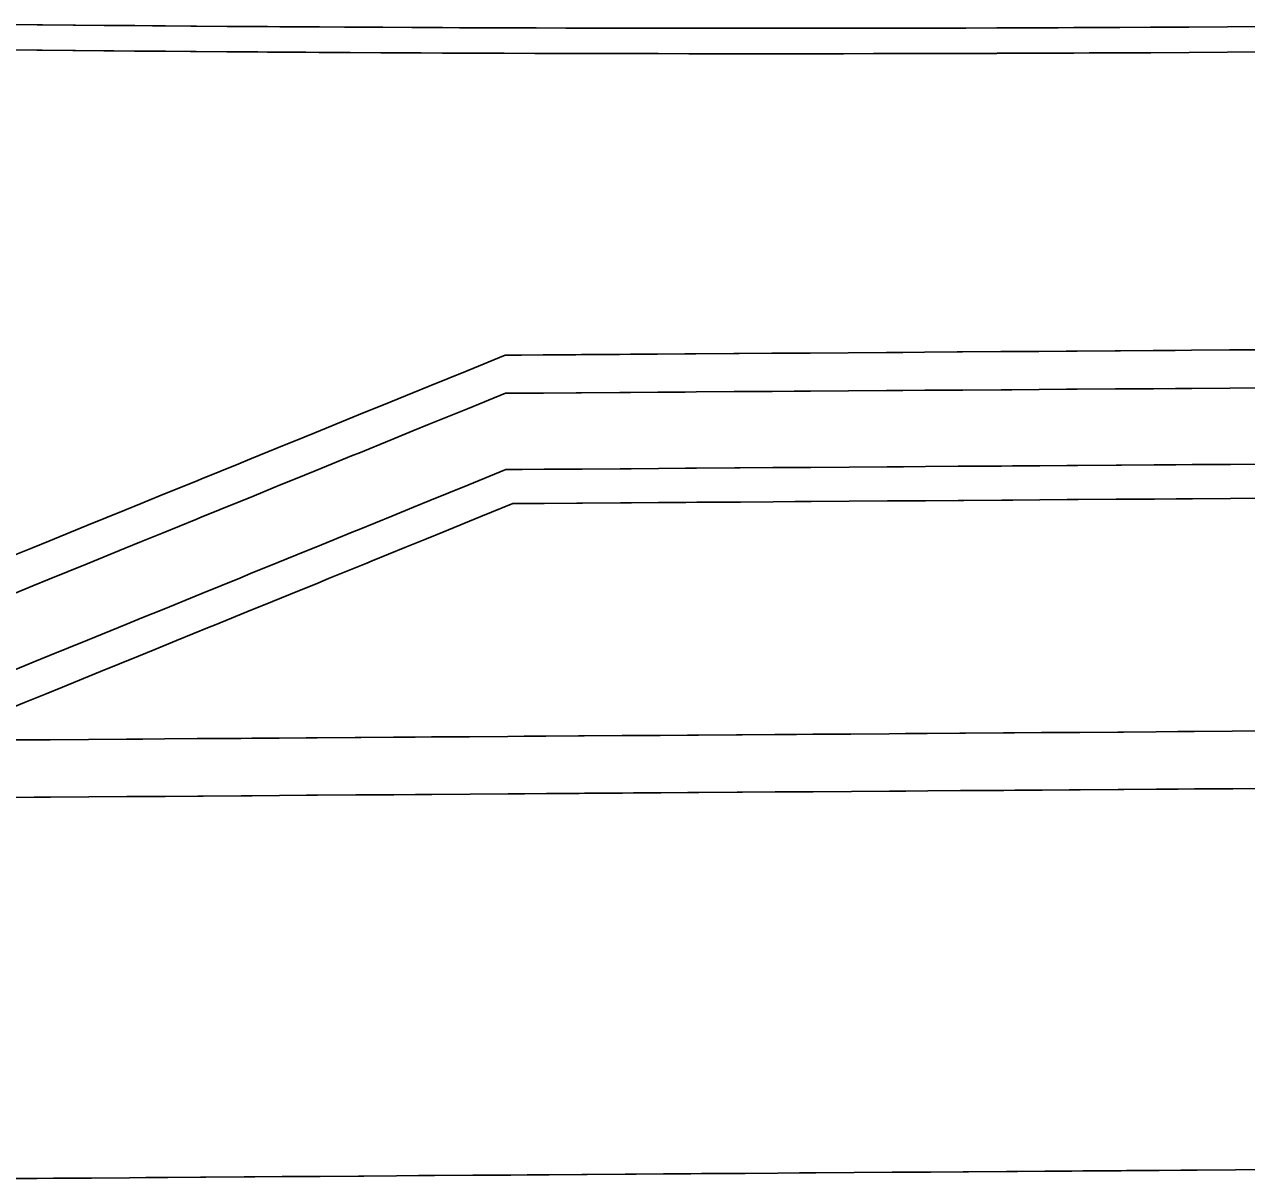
# Model space of a CAD drawing. Extents: x 2145147 to 2158018, y 137519 to 148068.
# Drawn here: x 2154061.69 to 2154093.74, y 142981.74 to 143012.01 of the extents above; entities that cross this region are included whole.
import ezdxf

# ---------------------------------------------------------------- set-up
doc = ezdxf.new("R2010")
doc.units = 0
doc.layers.add('PR_Phasing_Pavement_1', color=7, linetype='Continuous')

msp = doc.modelspace()

# ---------------------------------------------------------------- linework, layer by layer
at = {"layer": 'PR_Phasing_Pavement_1'}
for p, q in [((2154062.026, 143012.002), (2154061.356, 143012.009)), ((2154062.163, 143012.001), (2154062.026, 143012.002)), ((2154062.97, 143011.993), (2154062.163, 143012.001)), ((2154063.033, 143011.992), (2154062.97, 143011.993)), ((2154063.778, 143011.985), (2154063.033, 143011.992)), ((2154064.04, 143011.983), (2154063.778, 143011.985)), ((2154064.585, 143011.978), (2154064.04, 143011.983)), ((2154065.047, 143011.974), (2154064.585, 143011.978)), ((2154065.392, 143011.972), (2154065.047, 143011.974)), ((2154066.054, 143011.966), (2154065.392, 143011.972)), ((2154066.199, 143011.965), (2154066.054, 143011.966)), ((2154067.007, 143011.959), (2154066.199, 143011.965)), ((2154067.06, 143011.959), (2154067.007, 143011.959)), ((2154067.814, 143011.953), (2154067.06, 143011.959)), ((2154068.067, 143011.952), (2154067.814, 143011.953)), ((2154068.388, 143011.949), (2154068.067, 143011.952)), ((2154068.621, 143011.948), (2154068.388, 143011.949)), ((2154069.074, 143011.945), (2154068.621, 143011.948)), ((2154069.428, 143011.943), (2154069.074, 143011.945)), ((2154070.081, 143011.939), (2154069.428, 143011.943)), ((2154070.235, 143011.938), (2154070.081, 143011.939)), ((2154071.043, 143011.934), (2154070.235, 143011.938)), ((2154071.087, 143011.933), (2154071.043, 143011.934)), ((2154071.85, 143011.93), (2154071.087, 143011.933)), ((2154072.094, 143011.929), (2154071.85, 143011.93)), ((2154072.657, 143011.926), (2154072.094, 143011.929)), ((2154073.101, 143011.924), (2154072.657, 143011.926)), ((2154073.403, 143011.923), (2154073.101, 143011.924)), ((2154079.504, 143011.908), (2154079.142, 143011.908)), ((2154079.922, 143011.908), (2154079.504, 143011.908)), ((2154080.149, 143011.908), (2154079.922, 143011.908)), ((2154080.73, 143011.908), (2154080.149, 143011.908)), ((2154081.156, 143011.907), (2154080.73, 143011.908)), ((2154081.537, 143011.908), (2154081.156, 143011.907)), ((2154082.162, 143011.908), (2154081.537, 143011.908)), ((2154082.344, 143011.908), (2154082.162, 143011.908)), ((2154083.151, 143011.909), (2154082.344, 143011.908)), ((2154083.169, 143011.909), (2154083.151, 143011.909)), ((2154083.959, 143011.91), (2154083.169, 143011.909)), ((2154084.176, 143011.91), (2154083.959, 143011.91)), ((2154084.766, 143011.911), (2154084.176, 143011.91)), ((2154085.183, 143011.912), (2154084.766, 143011.911)), ((2154085.573, 143011.913), (2154085.183, 143011.912)), ((2154086.023, 143011.914), (2154085.573, 143011.913)), ((2154086.19, 143011.914), (2154086.023, 143011.914)), ((2154086.38, 143011.915), (2154086.19, 143011.914)), ((2154087.188, 143011.917), (2154086.38, 143011.915)), ((2154087.196, 143011.917), (2154087.188, 143011.917)), ((2154087.995, 143011.92), (2154087.196, 143011.917)), ((2154088.203, 143011.921), (2154087.995, 143011.92)), ((2154088.802, 143011.923), (2154088.203, 143011.921)), ((2154089.21, 143011.925), (2154088.802, 143011.923)), ((2154089.609, 143011.926), (2154089.21, 143011.925)), ((2154090.217, 143011.929), (2154089.609, 143011.926)), ((2154090.416, 143011.93), (2154090.217, 143011.929)), ((2154091.224, 143011.934), (2154090.416, 143011.93)), ((2154092.231, 143011.94), (2154091.224, 143011.934)), ((2154093.237, 143011.946), (2154092.231, 143011.94)), ((2154094.244, 143011.952), (2154093.237, 143011.946))]:
    msp.add_line(p, q, dxfattribs=at)
for points in [[(2154073.403, 143011.923), (2154073.464, 143011.923), (2154074.108, 143011.92), (2154074.272, 143011.92), (2154075.079, 143011.917), (2154075.115, 143011.917), (2154075.886, 143011.915), (2154076.122, 143011.914), (2154076.693, 143011.913), (2154077.068, 143011.912), (2154077.205, 143011.911), (2154077.501, 143011.911), (2154078.135, 143011.91), (2154078.308, 143011.909), (2154079.115, 143011.908), (2154079.142, 143011.908)], [(2154094.249, 143011.286), (2154093.242, 143011.279), (2154092.234, 143011.273), (2154091.227, 143011.268), (2154090.42, 143011.263), (2154090.22, 143011.262), (2154089.612, 143011.26), (2154089.213, 143011.258), (2154088.805, 143011.256), (2154088.206, 143011.254), (2154087.997, 143011.253), (2154087.199, 143011.251), (2154087.19, 143011.25), (2154086.382, 143011.248), (2154086.191, 143011.248), (2154086.025, 143011.247), (2154085.575, 143011.246), (2154085.184, 143011.245), (2154084.767, 143011.244), (2154084.177, 143011.243), (2154083.96, 143011.243), (2154083.17, 143011.242), (2154083.152, 143011.242), (2154082.345, 143011.241), (2154082.163, 143011.241), (2154081.537, 143011.241), (2154081.156, 143011.241), (2154080.729, 143011.241), (2154080.149, 143011.241), (2154079.922, 143011.241), (2154079.504, 143011.241), (2154079.141, 143011.242), (2154079.114, 143011.242), (2154078.307, 143011.243), (2154078.134, 143011.243), (2154077.499, 143011.244), (2154077.204, 143011.245), (2154077.127, 143011.245), (2154077.067, 143011.245), (2154076.692, 143011.246), (2154076.12, 143011.247), (2154075.884, 143011.248), (2154075.113, 143011.25), (2154075.077, 143011.25), (2154074.269, 143011.253), (2154074.106, 143011.253), (2154073.462, 143011.256), (2154073.401, 143011.256), (2154073.098, 143011.257), (2154072.654, 143011.259), (2154072.091, 143011.262), (2154071.847, 143011.263), (2154071.084, 143011.267), (2154071.039, 143011.267), (2154070.232, 143011.271), (2154070.077, 143011.272), (2154069.424, 143011.276), (2154069.07, 143011.278), (2154068.617, 143011.281), (2154068.383, 143011.283), (2154068.063, 143011.285), (2154067.809, 143011.287), (2154067.055, 143011.292), (2154067.002, 143011.292), (2154066.194, 143011.298), (2154066.048, 143011.3), (2154065.387, 143011.305), (2154065.041, 143011.308), (2154064.579, 143011.312), (2154064.034, 143011.316), (2154063.772, 143011.319), (2154063.027, 143011.326), (2154062.964, 143011.326), (2154062.157, 143011.334), (2154062.02, 143011.335), (2154061.349, 143011.342)], [(2154061.333, 142998.05), (2154061.903, 142998.282), (2154062.33, 142998.456), (2154063.327, 142998.863), (2154064.324, 142999.269), (2154064.752, 142999.443), (2154065.322, 142999.676), (2154066.176, 143000.024), (2154066.319, 143000.082), (2154067.316, 143000.488), (2154067.601, 143000.605), (2154068.313, 143000.895), (2154069.025, 143001.185), (2154069.31, 143001.301), (2154070.307, 143001.708), (2154070.45, 143001.766), (2154071.304, 143002.114), (2154071.874, 143002.347), (2154072.301, 143002.521), (2154073.298, 143002.927), (2154074.296, 143003.334), (2154074.724, 143003.337), (2154075.296, 143003.341), (2154076.153, 143003.347), (2154076.296, 143003.348), (2154077.295, 143003.355), (2154077.581, 143003.357), (2154078.295, 143003.362), (2154079.01, 143003.368), (2154079.295, 143003.37), (2154080.295, 143003.377), (2154080.438, 143003.378), (2154081.295, 143003.384), (2154081.867, 143003.388), (2154082.295, 143003.391), (2154083.295, 143003.398), (2154084.295, 143003.405), (2154084.724, 143003.408), (2154085.295, 143003.413), (2154086.152, 143003.419), (2154086.295, 143003.42), (2154087.295, 143003.427), (2154087.581, 143003.429), (2154088.295, 143003.434), (2154089.009, 143003.439), (2154089.295, 143003.441), (2154090.295, 143003.448), (2154090.438, 143003.449), (2154091.295, 143003.455), (2154091.867, 143003.46), (2154092.295, 143003.463), (2154093.295, 143003.47), (2154094.295, 143003.477)], [(2154061.34, 142997.05), (2154061.91, 142997.282), (2154062.337, 142997.456), (2154063.334, 142997.863), (2154064.332, 142998.269), (2154064.759, 142998.443), (2154065.329, 142998.676), (2154066.183, 142999.024), (2154066.326, 142999.082), (2154067.323, 142999.489), (2154067.608, 142999.605), (2154068.32, 142999.895), (2154069.032, 143000.185), (2154069.317, 143000.301), (2154070.314, 143000.708), (2154070.457, 143000.766), (2154071.311, 143001.114), (2154071.881, 143001.347), (2154072.308, 143001.521), (2154073.306, 143001.927), (2154074.303, 143002.334), (2154074.731, 143002.337), (2154075.303, 143002.341), (2154076.16, 143002.347), (2154076.303, 143002.348), (2154077.303, 143002.355), (2154077.588, 143002.357), (2154078.303, 143002.362), (2154079.017, 143002.368), (2154079.303, 143002.37), (2154080.303, 143002.377), (2154080.445, 143002.378), (2154081.303, 143002.384), (2154081.874, 143002.388), (2154082.303, 143002.391), (2154083.302, 143002.398), (2154084.302, 143002.405), (2154084.731, 143002.408), (2154085.302, 143002.413), (2154086.16, 143002.419), (2154086.302, 143002.42), (2154087.302, 143002.427), (2154087.588, 143002.429), (2154088.302, 143002.434), (2154089.017, 143002.439), (2154089.302, 143002.441), (2154090.302, 143002.448), (2154090.445, 143002.449), (2154091.302, 143002.455), (2154091.874, 143002.46), (2154092.302, 143002.463), (2154093.302, 143002.47), (2154094.302, 143002.477)], [(2154061.354, 142995.05), (2154061.924, 142995.282), (2154062.352, 142995.456), (2154063.349, 142995.863), (2154064.346, 142996.269), (2154064.773, 142996.443), (2154065.343, 142996.676), (2154066.198, 142997.024), (2154066.34, 142997.082), (2154067.337, 142997.489), (2154067.622, 142997.605), (2154068.334, 142997.895), (2154069.047, 142998.185), (2154069.331, 142998.302), (2154070.329, 142998.708), (2154070.471, 142998.766), (2154071.326, 142999.114), (2154071.895, 142999.347), (2154072.323, 142999.521), (2154073.32, 142999.927), (2154074.317, 143000.334), (2154074.746, 143000.337), (2154075.317, 143000.341), (2154076.174, 143000.347), (2154076.317, 143000.348), (2154077.317, 143000.355), (2154077.603, 143000.357), (2154078.317, 143000.363), (2154079.031, 143000.368), (2154079.317, 143000.37), (2154080.317, 143000.377), (2154080.46, 143000.378), (2154081.317, 143000.384), (2154081.888, 143000.388), (2154082.317, 143000.391), (2154083.317, 143000.398), (2154084.317, 143000.405), (2154084.745, 143000.408), (2154085.317, 143000.413), (2154086.174, 143000.419), (2154086.317, 143000.42), (2154087.317, 143000.427), (2154087.602, 143000.429), (2154088.317, 143000.434), (2154089.031, 143000.439), (2154089.317, 143000.441), (2154090.317, 143000.448), (2154090.459, 143000.449), (2154091.317, 143000.455), (2154091.888, 143000.46), (2154092.317, 143000.463), (2154093.317, 143000.47), (2154094.317, 143000.477)], [(2154060.838, 142993.873), (2154061.692, 142994.221), (2154062.262, 142994.454), (2154062.689, 142994.628), (2154063.686, 142995.034), (2154064.684, 142995.441), (2154065.111, 142995.615), (2154065.681, 142995.847), (2154066.535, 142996.196), (2154066.678, 142996.254), (2154067.675, 142996.66), (2154067.96, 142996.776), (2154068.672, 142997.067), (2154069.384, 142997.357), (2154069.669, 142997.473), (2154070.666, 142997.88), (2154070.809, 142997.938), (2154071.663, 142998.286), (2154072.233, 142998.518), (2154072.661, 142998.692), (2154073.658, 142999.099), (2154074.495, 142999.44), (2154074.752, 142999.442), (2154075.323, 142999.446), (2154076.181, 142999.453), (2154076.323, 142999.454), (2154077.323, 142999.461), (2154077.609, 142999.463), (2154078.323, 142999.468), (2154079.038, 142999.473), (2154079.323, 142999.475), (2154080.323, 142999.482), (2154080.466, 142999.483), (2154081.323, 142999.489), (2154081.895, 142999.493), (2154082.323, 142999.496), (2154083.323, 142999.504), (2154084.323, 142999.511), (2154084.752, 142999.514), (2154085.323, 142999.518), (2154086.18, 142999.524), (2154086.323, 142999.525), (2154087.323, 142999.532), (2154087.609, 142999.534), (2154088.323, 142999.539), (2154089.037, 142999.545), (2154089.323, 142999.547), (2154090.323, 142999.554), (2154090.466, 142999.555), (2154091.323, 142999.561), (2154091.894, 142999.565), (2154092.323, 142999.568), (2154093.323, 142999.575), (2154094.323, 142999.582)], [(2154061.367, 142993.241), (2154061.939, 142993.245), (2154062.367, 142993.248), (2154063.367, 142993.255), (2154064.367, 142993.263), (2154064.796, 142993.266), (2154065.367, 142993.27), (2154066.224, 142993.276), (2154066.367, 142993.277), (2154067.367, 142993.284), (2154067.653, 142993.286), (2154068.367, 142993.291), (2154069.082, 142993.296), (2154069.367, 142993.298), (2154070.367, 142993.305), (2154070.51, 142993.306), (2154071.367, 142993.313), (2154071.939, 142993.317), (2154072.367, 142993.32), (2154073.367, 142993.327), (2154074.367, 142993.334), (2154074.796, 142993.337), (2154075.367, 142993.341), (2154076.224, 142993.347), (2154076.367, 142993.348), (2154077.367, 142993.356), (2154077.653, 142993.358), (2154078.367, 142993.363), (2154079.081, 142993.368), (2154079.367, 142993.37), (2154080.367, 142993.377), (2154080.51, 142993.378), (2154081.367, 142993.384), (2154081.938, 142993.388), (2154082.367, 142993.391), (2154083.367, 142993.398), (2154084.367, 142993.406), (2154084.795, 142993.409), (2154085.367, 142993.413), (2154086.224, 142993.419), (2154086.367, 142993.42), (2154087.367, 142993.427), (2154087.652, 142993.429), (2154088.367, 142993.434), (2154089.081, 142993.439), (2154089.367, 142993.441), (2154090.367, 142993.449), (2154090.51, 142993.45), (2154091.367, 142993.456), (2154091.938, 142993.46), (2154092.367, 142993.463), (2154093.367, 142993.47), (2154094.367, 142993.477)], [(2154061.378, 142991.734), (2154061.95, 142991.739), (2154062.378, 142991.742), (2154063.378, 142991.749), (2154064.378, 142991.756), (2154064.807, 142991.759), (2154065.378, 142991.763), (2154066.235, 142991.769), (2154066.378, 142991.77), (2154067.378, 142991.777), (2154067.664, 142991.779), (2154068.378, 142991.785), (2154069.092, 142991.79), (2154069.378, 142991.792), (2154070.378, 142991.799), (2154070.521, 142991.8), (2154071.378, 142991.806), (2154071.949, 142991.81), (2154072.378, 142991.813), (2154073.378, 142991.82), (2154074.378, 142991.827), (2154074.806, 142991.831), (2154075.378, 142991.835), (2154076.235, 142991.841), (2154076.378, 142991.842), (2154077.378, 142991.849), (2154077.664, 142991.851), (2154078.378, 142991.856), (2154079.092, 142991.861), (2154079.378, 142991.863), (2154080.378, 142991.87), (2154080.521, 142991.871), (2154081.378, 142991.878), (2154081.949, 142991.882), (2154082.378, 142991.885), (2154083.378, 142991.892), (2154084.378, 142991.899), (2154084.806, 142991.902), (2154085.378, 142991.906), (2154086.235, 142991.912), (2154086.378, 142991.913), (2154087.378, 142991.92), (2154087.663, 142991.922), (2154088.378, 142991.928), (2154089.092, 142991.933), (2154089.377, 142991.935), (2154090.377, 142991.942), (2154090.52, 142991.943), (2154091.377, 142991.949), (2154091.949, 142991.953), (2154092.377, 142991.956), (2154093.377, 142991.963), (2154094.377, 142991.971)], [(2154061.45, 142981.738), (2154062.021, 142981.742), (2154062.45, 142981.745), (2154063.45, 142981.752), (2154064.45, 142981.76), (2154064.878, 142981.763), (2154065.45, 142981.767), (2154066.307, 142981.773), (2154066.45, 142981.774), (2154067.45, 142981.781), (2154067.735, 142981.783), (2154068.45, 142981.788), (2154069.164, 142981.793), (2154069.45, 142981.795), (2154070.449, 142981.802), (2154070.592, 142981.803), (2154071.449, 142981.81), (2154072.021, 142981.814), (2154072.449, 142981.817), (2154073.449, 142981.824), (2154074.449, 142981.831), (2154074.878, 142981.834), (2154075.449, 142981.838), (2154076.306, 142981.844), (2154076.449, 142981.845), (2154077.449, 142981.853), (2154077.735, 142981.855), (2154078.449, 142981.86), (2154079.164, 142981.865), (2154079.449, 142981.867), (2154080.449, 142981.874), (2154080.592, 142981.875), (2154081.449, 142981.881), (2154082.021, 142981.885), (2154082.449, 142981.888), (2154083.449, 142981.895), (2154084.449, 142981.903), (2154084.878, 142981.906), (2154085.449, 142981.91), (2154086.306, 142981.916), (2154086.449, 142981.917), (2154087.449, 142981.924), (2154087.735, 142981.926), (2154088.449, 142981.931), (2154089.163, 142981.936), (2154089.449, 142981.938), (2154090.449, 142981.945), (2154090.592, 142981.947), (2154091.449, 142981.953), (2154092.02, 142981.957), (2154092.449, 142981.96), (2154093.449, 142981.967), (2154094.449, 142981.974)]]:
    msp.add_lwpolyline(points, dxfattribs=at)

doc.saveas('drawing.dxf')
